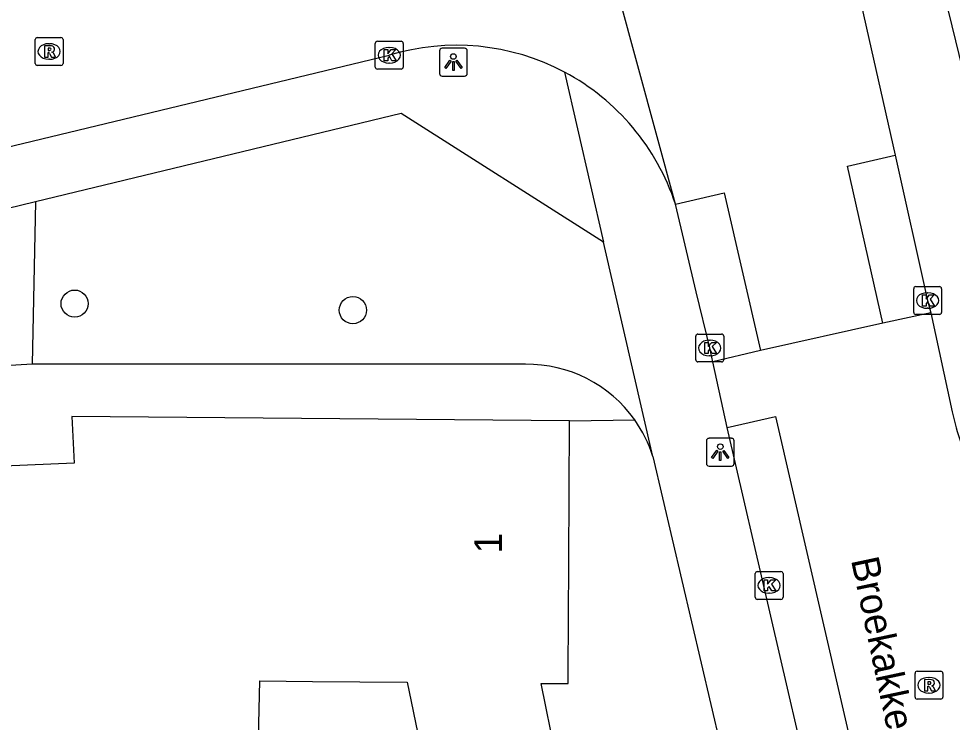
# Model space of a CAD drawing. Extents: x 162990 to 165007, y 383433 to 384336.
# Drawn here: x 164263.9 to 164297.42, y 384112.79 to 384138.06 of the extents above; entities that cross this region are included whole.
import ezdxf

# ---------------------------------------------------------------- set-up
doc = ezdxf.new("R2010")
doc.units = 0
for name, color, linetype in [('IMGEO_Boom', 7, 'Continuous'), ('IMGEO_Groenvoorziening', 7, 'Continuous'), ('IMGEO_Kolk', 7, 'Continuous'), ('IMGEO_Lichtpunt', 7, 'Continuous'), ('IMGEO_Openbare_ruimte_label', 7, 'Continuous'), ('IMGEO_Pand', 7, 'Continuous'), ('IMGEO_Pand_nummerreeks', 7, 'Continuous'), ('IMGEO_Rijbaan_lokaal_open', 7, 'Continuous'), ('IMGEO_Rioolput', 7, 'Continuous'), ('IMGEO_Voetpad_open', 7, 'Continuous')]:
    doc.layers.add(name, color=color, linetype=linetype)

msp = doc.modelspace()

# ---------------------------------------------------------------- linework, layer by layer
at = {"layer": 'IMGEO_Boom'}
for centre in [(164265.905, 384127.827), (164275.898, 384127.595)]:
    msp.add_circle(centre, 0.489, dxfattribs=at)
at = {"layer": 'IMGEO_Groenvoorziening'}
msp.add_lwpolyline([(164282.089, 384125.65), (164264.377, 384125.656)], dxfattribs=at)
msp.add_arc((164282.152, 384120.915), 4.736, 35.3117, 90.7674, dxfattribs=at)
at = {"layer": 'IMGEO_Kolk'}
for p, q in [((164276.702, 384136.323), (164276.702, 384137.175)), ((164276.777, 384137.249), (164277.629, 384137.249)), ((164277.19, 384137.029), (164277.215, 384137.029)), ((164277.703, 384137.175), (164277.703, 384136.323)), ((164277.213, 384136.469), (164277.188, 384136.469)), ((164277.629, 384136.249), (164276.777, 384136.249)), ((164296.034, 384127.513), (164296.034, 384128.365)), ((164296.109, 384128.439), (164296.961, 384128.439)), ((164297.035, 384128.365), (164297.035, 384127.513)), ((164296.522, 384128.219), (164296.547, 384128.219)), ((164296.545, 384127.659), (164296.52, 384127.659)), ((164296.961, 384127.439), (164296.109, 384127.439)), ((164288.21, 384125.809), (164288.21, 384126.661)), ((164288.285, 384126.735), (164289.137, 384126.735)), ((164289.211, 384126.661), (164289.211, 384125.809)), ((164288.698, 384126.515), (164288.723, 384126.515)), ((164288.721, 384125.955), (164288.696, 384125.955)), ((164289.137, 384125.735), (164288.285, 384125.735)), ((164290.417, 384118.207), (164291.269, 384118.207)), ((164290.342, 384117.281), (164290.342, 384118.133)), ((164290.83, 384117.987), (164290.855, 384117.987)), ((164291.343, 384118.133), (164291.343, 384117.281)), ((164291.269, 384117.207), (164290.417, 384117.207)), ((164290.853, 384117.427), (164290.828, 384117.427))]:
    msp.add_line(p, q, dxfattribs=at)
for points in [[(164276.702, 384136.323), (164276.702, 384137.175)], [(164276.777, 384137.249), (164277.629, 384137.249)], [(164277.703, 384137.175), (164277.703, 384136.323)], [(164277.023, 384136.949), (164277.146, 384136.949), (164277.146, 384136.798), (164277.276, 384136.949), (164277.44, 384136.949), (164277.294, 384136.798), (164277.447, 384136.549), (164277.295, 384136.549), (164277.21, 384136.713), (164277.146, 384136.646), (164277.146, 384136.549), (164277.023, 384136.549), (164277.023, 384136.949)], [(164277.629, 384136.249), (164276.777, 384136.249)], [(164296.034, 384127.513), (164296.034, 384128.365)], [(164296.109, 384128.439), (164296.961, 384128.439)], [(164297.035, 384128.365), (164297.035, 384127.513)], [(164296.355, 384128.139), (164296.478, 384128.139), (164296.478, 384127.988), (164296.608, 384128.139), (164296.772, 384128.139), (164296.626, 384127.988), (164296.779, 384127.739), (164296.627, 384127.739), (164296.542, 384127.903), (164296.478, 384127.836), (164296.478, 384127.739), (164296.355, 384127.739), (164296.355, 384128.139)], [(164296.961, 384127.439), (164296.109, 384127.439)], [(164288.21, 384125.809), (164288.21, 384126.661)], [(164288.285, 384126.735), (164289.137, 384126.735)], [(164289.211, 384126.661), (164289.211, 384125.809)], [(164288.531, 384126.435), (164288.654, 384126.435), (164288.654, 384126.284), (164288.784, 384126.435), (164288.948, 384126.435), (164288.802, 384126.284), (164288.955, 384126.035), (164288.803, 384126.035), (164288.718, 384126.199), (164288.654, 384126.132), (164288.654, 384126.035), (164288.531, 384126.035), (164288.531, 384126.435)], [(164289.137, 384125.735), (164288.285, 384125.735)], [(164290.417, 384118.207), (164291.269, 384118.207)], [(164290.342, 384117.281), (164290.342, 384118.133)], [(164290.663, 384117.907), (164290.786, 384117.907), (164290.786, 384117.756), (164290.916, 384117.907), (164291.08, 384117.907), (164290.934, 384117.756), (164291.087, 384117.507), (164290.935, 384117.507), (164290.85, 384117.671), (164290.786, 384117.604), (164290.786, 384117.507), (164290.663, 384117.507), (164290.663, 384117.907)], [(164291.343, 384118.133), (164291.343, 384117.281)], [(164291.269, 384117.207), (164290.417, 384117.207)]]:
    msp.add_lwpolyline(points, dxfattribs=at)
for centre, start, end in [((164276.779, 384137.173), 91.552, 178.448), ((164276.779, 384137.173), 91.552, 178.448), ((164277.627, 384137.173), 1.552, 88.448), ((164277.627, 384137.173), 1.552, 88.448), ((164276.779, 384136.325), 181.552, 268.448), ((164276.779, 384136.325), 181.552, 268.448), ((164277.627, 384136.325), 271.552, 358.448), ((164277.627, 384136.325), 271.552, 358.448), ((164296.111, 384128.363), 91.552, 178.448), ((164296.111, 384128.363), 91.552, 178.448), ((164296.959, 384128.363), 1.552, 88.448), ((164296.959, 384128.363), 1.552, 88.448), ((164296.111, 384127.515), 181.552, 268.448), ((164296.111, 384127.515), 181.552, 268.448), ((164296.959, 384127.515), 271.552, 358.448), ((164296.959, 384127.515), 271.552, 358.448), ((164288.287, 384126.659), 91.552, 178.448), ((164288.287, 384126.659), 91.552, 178.448), ((164289.135, 384126.659), 1.552, 88.448), ((164289.135, 384126.659), 1.552, 88.448), ((164288.287, 384125.811), 181.552, 268.448), ((164288.287, 384125.811), 181.552, 268.448), ((164289.135, 384125.811), 271.552, 358.448), ((164289.135, 384125.811), 271.552, 358.448), ((164290.419, 384118.131), 91.552, 178.448), ((164290.419, 384118.131), 91.552, 178.448), ((164291.267, 384118.131), 1.552, 88.448), ((164291.267, 384118.131), 1.552, 88.448), ((164290.419, 384117.283), 181.552, 268.448), ((164290.419, 384117.283), 181.552, 268.448), ((164291.267, 384117.283), 271.552, 358.448), ((164291.267, 384117.283), 271.552, 358.448)]:
    msp.add_arc(centre, 0.0765, start, end, dxfattribs=at)
for centre, major_axis, ratio, start_param, end_param in [((164277.189, 384136.749), (-0.387, 0.002), 0.722429, 4.712389, 7.853982), ((164277.214, 384136.749), (-0.39, 0.002), 0.717154, 1.570796, 4.712389), ((164296.521, 384127.939), (-0.387, 0.002), 0.722429, 4.712389, 7.853982), ((164296.546, 384127.939), (-0.39, 0.002), 0.717154, 1.570796, 4.712389), ((164288.697, 384126.235), (-0.387, 0.002), 0.722429, 4.712389, 7.853982), ((164288.722, 384126.235), (-0.39, 0.002), 0.717154, 1.570796, 4.712389), ((164290.829, 384117.707), (-0.387, 0.002), 0.722429, 4.712389, 7.853982), ((164290.854, 384117.707), (-0.39, 0.002), 0.717154, 1.570796, 4.712389)]:
    msp.add_ellipse(centre, major_axis=major_axis, ratio=ratio, start_param=start_param, end_param=end_param, dxfattribs=at)
at = {"layer": 'IMGEO_Lichtpunt'}
for p, q in [((164279.909, 384136.999), (164279.101, 384136.999)), ((164279.909, 384136.999), (164279.101, 384136.999)), ((164279.007, 384136.904), (164279.007, 384136.097)), ((164279.007, 384136.904), (164279.007, 384136.097)), ((164280.003, 384136.097), (164280.003, 384136.904)), ((164280.003, 384136.097), (164280.003, 384136.904)), ((164279.101, 384136.003), (164279.909, 384136.003)), ((164279.101, 384136.003), (164279.909, 384136.003)), ((164288.591, 384122.895), (164288.591, 384122.088)), ((164288.591, 384122.895), (164288.591, 384122.088)), ((164289.493, 384122.99), (164288.685, 384122.99)), ((164289.493, 384122.99), (164288.685, 384122.99)), ((164289.587, 384122.088), (164289.587, 384122.895)), ((164289.587, 384122.088), (164289.587, 384122.895)), ((164288.685, 384121.994), (164289.493, 384121.994)), ((164288.685, 384121.994), (164289.493, 384121.994))]:
    msp.add_line(p, q, dxfattribs=at)
for points in [[(164279.381, 384136.568), (164279.42, 384136.54), (164279.232, 384136.278), (164279.194, 384136.305), (164279.381, 384136.568)], [(164279.483, 384136.52), (164279.53, 384136.52), (164279.53, 384136.198), (164279.483, 384136.198), (164279.483, 384136.52)], [(164279.593, 384136.54), (164279.631, 384136.567), (164279.818, 384136.305), (164279.779, 384136.277), (164279.593, 384136.54)], [(164288.965, 384122.559), (164289.004, 384122.531), (164288.816, 384122.269), (164288.778, 384122.296), (164288.965, 384122.559)], [(164289.177, 384122.531), (164289.215, 384122.558), (164289.402, 384122.296), (164289.363, 384122.268), (164289.177, 384122.531)], [(164289.067, 384122.511), (164289.114, 384122.511), (164289.114, 384122.189), (164289.067, 384122.189), (164289.067, 384122.511)]]:
    msp.add_lwpolyline(points, dxfattribs=at)
for centre in [(164279.506, 384136.702), (164289.09, 384122.693)]:
    msp.add_circle(centre, 0.0994, dxfattribs=at)
for centre, start, end in [((164279.101, 384136.904), 90, 180), ((164279.101, 384136.904), 90, 180), ((164279.909, 384136.904), 0, 90), ((164279.909, 384136.904), 0, 90), ((164279.101, 384136.097), 180, 270), ((164279.101, 384136.097), 180, 270), ((164279.909, 384136.097), 270, 0), ((164279.909, 384136.097), 270, 360), ((164288.685, 384122.895), 90, 180), ((164288.685, 384122.895), 90, 180), ((164289.493, 384122.895), 0, 90), ((164289.493, 384122.895), 0, 90), ((164288.685, 384122.088), 180, 270), ((164288.685, 384122.088), 180, 270), ((164289.493, 384122.088), 270, 0), ((164289.493, 384122.088), 270, 360)]:
    msp.add_arc(centre, 0.0946, start, end, dxfattribs=at)
at = {"layer": 'IMGEO_Pand'}
for points in [[(164283.675, 384123.621), (164265.806, 384123.772), (164265.886, 384122.095), (164258.612, 384121.783), (164258.701, 384120.089), (164259.932, 384120.17), (164261.204, 384092.933), (164264.201, 384093.07)], [(164283.403, 384109.043), (164283.692, 384109.103), (164282.652, 384114.19), (164283.622, 384114.182), (164283.624, 384114.566), (164283.646, 384118.538), (164283.675, 384123.621)], [(164264.201, 384093.07), (164270.819, 384093.313), (164270.667, 384096.319), (164272.136, 384096.285), (164272.559, 384114.277), (164274.449, 384114.26), (164277.843, 384114.231), (164279.105, 384108.151), (164279.682, 384108.271), (164283.403, 384109.043)]]:
    msp.add_lwpolyline(points, dxfattribs=at)
at = {"layer": 'IMGEO_Rijbaan_lokaal_open'}
for points in [[(164287.477, 384131.405), (164282.769, 384148.733)], [(164292.295, 384146.556), (164293.981, 384139.327), (164295.367, 384133.159)], [(164240.067, 384127.808), (164277.203, 384136.749)], [(164294.921, 384127.125), (164293.661, 384132.762), (164295.367, 384133.159)], [(164295.367, 384133.159), (164296.535, 384127.939), (164296.654, 384127.492)], [(164287.477, 384131.405), (164289.232, 384131.808), (164290.539, 384126.149)], [(164288.818, 384125.741), (164288.711, 384126.235), (164288.221, 384128.255), (164287.477, 384131.405)], [(164296.654, 384127.492), (164294.921, 384127.125)], [(164296.654, 384127.492), (164297.422, 384123.939)], [(164294.921, 384127.125), (164290.539, 384126.149)], [(164290.539, 384126.149), (164288.818, 384125.741)], [(164289.336, 384123.375), (164288.818, 384125.741)], [(164289.336, 384123.375), (164291.071, 384123.771), (164296.805, 384098.891), (164295.072, 384098.478)], [(164292.47, 384109.833), (164289.336, 384123.375)]]:
    msp.add_lwpolyline(points, dxfattribs=at)
for centre, radius, start, end in [((164279.613, 384128.836), 8.272, 61.9623, 106.9372), ((164279.608, 384128.829), 8.28, 18.1231, 61.9533), ((164304.636, 384125.345), 7.35, 191.0254, 200.1228)]:
    msp.add_arc(centre, radius, start, end, dxfattribs=at)
at = {"layer": 'IMGEO_Rioolput'}
for p, q in [((164264.488, 384136.458), (164264.488, 384137.31)), ((164264.563, 384137.384), (164265.415, 384137.384)), ((164265.489, 384137.31), (164265.489, 384136.458)), ((164264.976, 384137.164), (164265.001, 384137.164)), ((164265.415, 384136.384), (164264.563, 384136.384)), ((164264.999, 384136.604), (164264.974, 384136.604)), ((164296.082, 384113.697), (164296.082, 384114.549)), ((164296.157, 384114.623), (164297.009, 384114.623)), ((164297.083, 384114.549), (164297.083, 384113.697)), ((164296.57, 384114.403), (164296.595, 384114.403)), ((164296.593, 384113.843), (164296.568, 384113.843)), ((164297.009, 384113.623), (164296.157, 384113.623))]:
    msp.add_line(p, q, dxfattribs=at)
for points in [[(164264.488, 384136.458), (164264.488, 384137.31)], [(164264.563, 384137.384), (164265.415, 384137.384)], [(164265.489, 384137.31), (164265.489, 384136.458)], [(164265.077, 384137.082), (164264.825, 384137.084), (164264.825, 384136.684)], [(164265.003, 384137.003), (164264.949, 384137.003), (164264.949, 384136.922)], [(164264.825, 384136.684), (164264.949, 384136.684), (164264.949, 384136.846), (164264.96, 384136.846)], [(164264.949, 384136.922), (164265.001, 384136.922)], [(164265.007, 384136.817), (164265.078, 384136.684), (164265.218, 384136.684), (164265.153, 384136.81)], [(164265.415, 384136.384), (164264.563, 384136.384)], [(164296.082, 384113.697), (164296.082, 384114.549)], [(164296.157, 384114.623), (164297.009, 384114.623)], [(164297.083, 384114.549), (164297.083, 384113.697)], [(164296.671, 384114.321), (164296.419, 384114.323), (164296.419, 384113.923)], [(164296.597, 384114.242), (164296.543, 384114.242), (164296.543, 384114.161)], [(164296.543, 384114.161), (164296.595, 384114.161)], [(164296.419, 384113.923), (164296.543, 384113.923), (164296.543, 384114.085), (164296.554, 384114.085)], [(164296.601, 384114.056), (164296.672, 384113.923), (164296.812, 384113.923), (164296.747, 384114.049)], [(164297.009, 384113.623), (164296.157, 384113.623)]]:
    msp.add_lwpolyline(points, dxfattribs=at)
for centre, radius, start, end in [((164264.565, 384137.308), 0.0765, 91.552, 178.448), ((164264.565, 384137.308), 0.0765, 91.552, 178.448), ((164265.413, 384137.308), 0.0765, 1.552, 88.448), ((164265.413, 384137.308), 0.0765, 1.552, 88.448), ((164265.009, 384136.907), 0.0964, 77.0061, 93.1865), ((164265.023, 384136.964), 0.0378, 276.6634, 79.6772), ((164265.076, 384136.972), 0.109, 350.3612, 89.416), ((164264.959, 384136.793), 0.0533, 26.0293, 88.6989), ((164264.985, 384137.111), 0.19, 274.7715, 282.9687), ((164265.074, 384136.972), 0.112, 277.5842, 350.9817), ((164265.058, 384136.757), 0.108, 29.5134, 73.7905), ((164264.565, 384136.46), 0.0765, 181.552, 268.448), ((164264.565, 384136.46), 0.0765, 181.552, 268.448), ((164265.413, 384136.46), 0.0765, 271.552, 358.448), ((164265.413, 384136.46), 0.0765, 271.552, 358.448), ((164296.159, 384114.547), 0.0765, 91.552, 178.448), ((164296.159, 384114.547), 0.0765, 91.552, 178.448), ((164297.007, 384114.547), 0.0765, 1.552, 88.448), ((164297.007, 384114.547), 0.0765, 1.552, 88.448), ((164296.579, 384114.35), 0.19, 274.7715, 282.9687), ((164296.603, 384114.146), 0.0964, 77.0061, 93.1865), ((164296.617, 384114.203), 0.0378, 276.6634, 79.6772), ((164296.67, 384114.211), 0.109, 350.3612, 89.416), ((164296.668, 384114.211), 0.112, 277.5842, 350.9817), ((164296.553, 384114.032), 0.0533, 26.0293, 88.6989), ((164296.652, 384113.996), 0.108, 29.5134, 73.7905), ((164296.159, 384113.699), 0.0765, 181.552, 268.448), ((164296.159, 384113.699), 0.0765, 181.552, 268.448), ((164297.007, 384113.699), 0.0765, 271.552, 358.448), ((164297.007, 384113.699), 0.0765, 271.552, 358.448)]:
    msp.add_arc(centre, radius, start, end, dxfattribs=at)
for centre, major_axis, ratio, start_param, end_param in [((164264.975, 384136.884), (-0.387, 0.002), 0.722429, 4.712389, 7.853982), ((164265, 384136.884), (-0.39, 0.002), 0.717154, 1.570796, 4.712389), ((164296.569, 384114.123), (-0.387, 0.002), 0.722429, 4.712389, 7.853982), ((164296.594, 384114.123), (-0.39, 0.002), 0.717154, 1.570796, 4.712389)]:
    msp.add_ellipse(centre, major_axis=major_axis, ratio=ratio, start_param=start_param, end_param=end_param, dxfattribs=at)
at = {"layer": 'IMGEO_Voetpad_open'}
for points in [[(164288.313, 384180.115), (164291.397, 384164.464), (164293.215, 384156.373), (164296.763, 384140.464), (164300.887, 384123.541)], [(164283.501, 384136.137), (164284.896, 384130.037)], [(164284.896, 384130.037), (164277.625, 384134.653), (164264.503, 384131.486)], [(164264.503, 384131.486), (164261.889, 384130.853)], [(164264.503, 384131.486), (164264.377, 384125.656)], [(164286.667, 384122.343), (164284.896, 384130.037)], [(164264.377, 384125.656), (164261.834, 384125.497)], [(164283.675, 384123.621), (164286.017, 384123.652)], [(164286.667, 384122.343), (164289.439, 384110.46), (164289.889, 384108.521)]]:
    msp.add_lwpolyline(points, dxfattribs=at)
msp.add_arc((164282.174, 384120.928), 4.711, 17.4839, 35.3306, dxfattribs=at)

# ---------------------------------------------------------------- texts
at = {"layer": 'IMGEO_Openbare_ruimte_label'}
msp.add_text('Broekakkerseweg', height=1, rotation=282.0067, dxfattribs=at).set_placement((164293.779, 384118.623))
at = {"layer": 'IMGEO_Pand_nummerreeks'}
msp.add_text('1', height=1, rotation=89.5705, dxfattribs=at).set_placement((164281.251, 384118.854))

doc.saveas('drawing.dxf')
